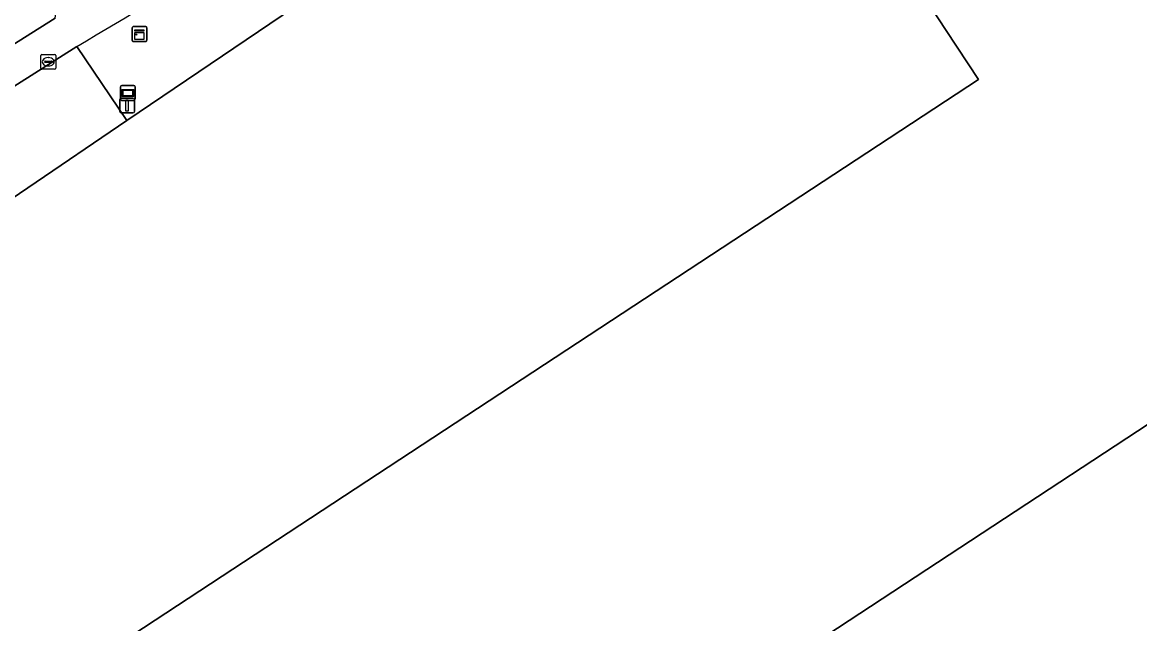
# Model space of a CAD drawing. Extents: x 156141 to 158132, y 385651 to 388333.
# Drawn here: x 157152.4 to 157227.4, y 387365.5 to 387405.9 of the extents above; entities that cross this region are included whole.
import ezdxf

# ---------------------------------------------------------------- set-up
doc = ezdxf.new("R2010")
doc.units = 0
for name, color, linetype in [('IMGEO_Berm_groen', 7, 'Continuous'), ('IMGEO_Drukknoppaal', 7, 'Continuous'), ('IMGEO_Erf', 7, 'Continuous'), ('IMGEO_Fietspad_gesloten', 7, 'Continuous'), ('IMGEO_Hek', 7, 'Continuous'), ('IMGEO_Informatiebord', 7, 'Continuous'), ('IMGEO_Kast', 7, 'Continuous'), ('IMGEO_Pand', 7, 'Continuous'), ('IMGEO_Rijbaan_lokaal_open', 7, 'Continuous'), ('IMGEO_Rioolput', 7, 'Continuous')]:
    doc.layers.add(name, color=color, linetype=linetype)

msp = doc.modelspace()

# ---------------------------------------------------------------- linework, layer by layer
at = {"layer": 'IMGEO_Berm_groen'}
msp.add_lwpolyline([(157156.053, 387404.291), (157159.406, 387399.31), (157213.08, 387435.638)], dxfattribs=at)
msp.add_arc((156626.358, 388297.766), 1038.688, 300.661529, 301.994095, dxfattribs=at)
at = {"layer": 'IMGEO_Drukknoppaal'}
for p, q in [((157158.922, 387399.926), (157158.922, 387400.726)), ((157158.922, 387400.726), (157158.922, 387399.926)), ((157159.022, 387400.826), (157159.812, 387400.826)), ((157159.812, 387400.826), (157159.022, 387400.826)), ((157159.912, 387400.726), (157159.912, 387399.926)), ((157159.912, 387399.926), (157159.912, 387400.726)), ((157159.812, 387399.826), (157159.022, 387399.826)), ((157159.022, 387399.826), (157159.812, 387399.826))]:
    msp.add_line(p, q, dxfattribs=at)
msp.add_lwpolyline([(157159.342, 387400.701), (157159.492, 387400.701), (157159.492, 387399.951), (157159.342, 387399.951), (157159.342, 387400.701)], dxfattribs=at)
for centre, start, end in [((157159.022, 387400.726), 90, 180), ((157159.022, 387400.726), 90, 180), ((157159.812, 387400.726), 0, 90), ((157159.812, 387400.726), 360, 90), ((157159.022, 387399.926), 180, 270), ((157159.022, 387399.926), 180, 270), ((157159.812, 387399.926), 270, 0), ((157159.812, 387399.926), 270, 0)]:
    msp.add_arc(centre, 0.1, start, end, dxfattribs=at)
at = {"layer": 'IMGEO_Erf'}
msp.add_lwpolyline([(157320.713, 387353.62), (157305.682, 387375.027), (157304.638, 387374.518), (157279.268, 387361.368), (157273.458, 387370.719), (157258.79, 387393.387), (157280.492, 387407.431), (157244.126, 387455.856), (157229.426, 387446.502), (157227.32, 387445.161), (157222.219, 387441.873), (157217.755, 387438.96), (157217.053, 387438.479), (157213.08, 387435.638), (157159.406, 387399.31), (157146.086, 387390.271), (157113.082, 387367.853), (157106.068, 387363.071)], dxfattribs=at)
msp.add_lwpolyline([(157132.975, 387338.099), (157149.58, 387349.398), (157147.364, 387352.609), (157145.467, 387355.357), (157145.563, 387355.42), (157216.584, 387402.063), (157214.422, 387405.355), (157206.768, 387417.032), (157210.939, 387419.78), (157209.653, 387421.717), (157218.512, 387427.549), (157243.693, 387389.243), (157201.905, 387361.787), (157229.361, 387320), (157203.829, 387303.224), (157195.597, 387315.753), (157162.165, 387293.749)], close=True, dxfattribs=at)
at = {"layer": 'IMGEO_Fietspad_gesloten'}
for points in [[(157154.583, 387406.202), (157141.113, 387397.712)], [(157142.412, 387395.652), (157156.053, 387404.291)]]:
    msp.add_lwpolyline(points, dxfattribs=at)
msp.add_arc((156626.358, 388297.766), 1038.688, 300.661529, 301.994095, dxfattribs=at)
at = {"layer": 'IMGEO_Hek'}
for points in [[(157159.406, 387399.31), (157213.08, 387435.638)], [(157146.086, 387390.271), (157159.406, 387399.31)]]:
    msp.add_lwpolyline(points, dxfattribs=at)
at = {"layer": 'IMGEO_Informatiebord'}
for p, q in [((157158.974, 387400.769), (157158.974, 387401.569)), ((157158.974, 387401.569), (157158.974, 387400.769)), ((157159.074, 387401.669), (157159.864, 387401.669)), ((157159.864, 387401.669), (157159.074, 387401.669)), ((157159.964, 387401.569), (157159.964, 387400.769)), ((157159.964, 387400.769), (157159.964, 387401.569)), ((157159.864, 387400.669), (157159.074, 387400.669)), ((157159.074, 387400.669), (157159.864, 387400.669))]:
    msp.add_line(p, q, dxfattribs=at)
for points in [[(157159.075, 387401.401), (157159.863, 387401.401), (157159.863, 387400.937), (157159.075, 387400.937), (157159.075, 387401.401)], [(157159.14, 387401.336), (157159.14, 387401.002), (157159.798, 387401.002), (157159.798, 387401.336), (157159.14, 387401.336)]]:
    msp.add_lwpolyline(points, dxfattribs=at)
for centre, start, end in [((157159.074, 387401.569), 90, 180), ((157159.074, 387401.569), 90, 180), ((157159.864, 387401.569), 0, 90), ((157159.864, 387401.569), 360, 90), ((157159.074, 387400.769), 180, 270), ((157159.074, 387400.769), 180, 270), ((157159.864, 387400.769), 270, 0), ((157159.864, 387400.769), 270, 0)]:
    msp.add_arc(centre, 0.1, start, end, dxfattribs=at)
at = {"layer": 'IMGEO_Kast'}
for p, q in [((157159.75, 387404.699), (157159.75, 387405.54)), ((157159.75, 387405.54), (157159.75, 387404.699)), ((157159.825, 387405.624), (157160.666, 387405.624)), ((157160.666, 387405.624), (157159.825, 387405.624)), ((157160.75, 387405.549), (157160.75, 387404.708)), ((157160.75, 387404.708), (157160.75, 387405.549)), ((157160.675, 387404.624), (157159.834, 387404.624)), ((157159.834, 387404.624), (157160.675, 387404.624))]:
    msp.add_line(p, q, dxfattribs=at)
for points in [[(157159.945, 387405.414), (157160.545, 387405.414), (157160.545, 387405.329), (157159.945, 387405.329), (157159.945, 387405.414)], [(157159.945, 387405.239), (157160.545, 387405.239), (157160.545, 387404.75), (157159.945, 387404.75), (157159.945, 387405.239)]]:
    msp.add_lwpolyline(points, dxfattribs=at)
msp.add_circle((157160.029, 387405.088), 0.0377, dxfattribs=at)
for centre, start, end in [((157159.828, 387405.546), 92.4484, 184.28452), ((157159.828, 387405.546), 92.4484, 184.28452), ((157160.672, 387405.546), 2.4484, 94.28452), ((157160.672, 387405.546), 2.4484, 94.28452), ((157159.828, 387404.702), 182.4484, 274.28452), ((157159.828, 387404.702), 182.4484, 274.28452), ((157160.672, 387404.702), 272.4484, 4.28452), ((157160.672, 387404.702), 272.4484, 4.28452)]:
    msp.add_arc(centre, 0.0779, start, end, dxfattribs=at)
at = {"layer": 'IMGEO_Pand'}
msp.add_lwpolyline([(157145.563, 387355.42), (157145.467, 387355.357), (157147.364, 387352.609), (157149.58, 387349.398), (157132.975, 387338.099), (157162.165, 387293.749), (157195.597, 387315.753), (157203.829, 387303.224), (157229.361, 387320), (157201.905, 387361.787), (157243.693, 387389.243), (157218.512, 387427.549), (157209.653, 387421.717), (157210.939, 387419.78), (157206.768, 387417.032), (157214.422, 387405.355), (157216.584, 387402.063)], close=True, dxfattribs=at)
at = {"layer": 'IMGEO_Rijbaan_lokaal_open'}
msp.add_lwpolyline([(157137.554, 387398.385), (157141.113, 387397.712), (157154.583, 387406.202), (157155.197, 387410.551), (157152.404, 387408.66), (157150.029, 387407.093)], dxfattribs=at)
msp.add_lwpolyline([(157142.412, 387395.652), (157146.086, 387390.271), (157159.406, 387399.31), (157156.053, 387404.291)], close=True, dxfattribs=at)
at = {"layer": 'IMGEO_Rioolput'}
for p, q in [((157153.622, 387402.835), (157153.622, 387403.687)), ((157153.697, 387403.761), (157154.549, 387403.761)), ((157154.623, 387403.687), (157154.623, 387402.835)), ((157153.881, 387403.255), (157153.881, 387403.267)), ((157154.319, 387403.218), (157153.921, 387403.218)), ((157153.924, 387403.304), (157154.322, 387403.304)), ((157154.133, 387402.981), (157154.108, 387402.981)), ((157154.11, 387403.541), (157154.135, 387403.541)), ((157154.365, 387403.267), (157154.365, 387403.255)), ((157154.549, 387402.761), (157153.697, 387402.761))]:
    msp.add_line(p, q, dxfattribs=at)
for points in [[(157153.622, 387402.835), (157153.622, 387403.687)], [(157153.697, 387403.761), (157154.549, 387403.761)], [(157154.623, 387403.687), (157154.623, 387402.835)], [(157154.549, 387402.761), (157153.697, 387402.761)]]:
    msp.add_lwpolyline(points, dxfattribs=at)
for centre, radius, start, end in [((157153.699, 387403.685), 0.0765, 91.55205, 178.44795), ((157153.699, 387403.685), 0.0765, 91.55205, 178.44795), ((157154.547, 387403.685), 0.0765, 1.55205, 88.44795), ((157154.547, 387403.685), 0.0765, 1.55205, 88.44795), ((157153.921, 387403.264), 0.0403, 85.87752, 175.75265), ((157153.918, 387403.254), 0.0366, 178.93798, 274.71019), ((157154.322, 387403.261), 0.043, 264.86636, 352.45326), ((157154.326, 387403.266), 0.0386, 1.73085, 96.63898), ((157153.699, 387402.837), 0.0765, 181.55205, 268.44795), ((157153.699, 387402.837), 0.0765, 181.55205, 268.44795), ((157154.547, 387402.837), 0.0765, 271.55205, 358.44795), ((157154.547, 387402.837), 0.0765, 271.55205, 358.44795)]:
    msp.add_arc(centre, radius, start, end, dxfattribs=at)
for centre, major_axis, ratio, start_param, end_param in [((157154.109, 387403.261), (-0.387, 0.002), 0.722429, 4.712389, 7.853982), ((157154.134, 387403.261), (-0.39, 0.002), 0.717154, 1.570796, 4.712389)]:
    msp.add_ellipse(centre, major_axis=major_axis, ratio=ratio, start_param=start_param, end_param=end_param, dxfattribs=at)

doc.saveas('drawing.dxf')
